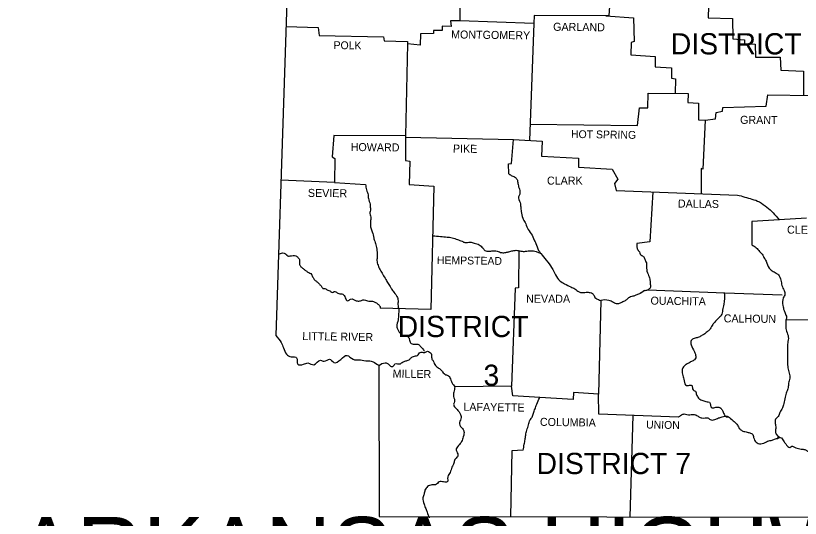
# Model space of a CAD drawing. Extents: x 31699 to 244310, y -8841 to 11474.
# Drawn here: x 31918 to 36040, y 5074 to 7711 of the extents above; entities that cross this region are included whole.
import ezdxf

# ---------------------------------------------------------------- set-up
doc = ezdxf.new("R2010")
doc.units = 0
for name, color, linetype in [('R_Border', 7, 'Continuous'), ('R_Border Prem', 7, 'Continuous'), ('R_Grid', 7, 'Continuous')]:
    doc.layers.add(name, color=color, linetype=linetype)

msp = doc.modelspace()

# ---------------------------------------------------------------- linework, layer by layer
at = {"layer": 'R_Border Prem'}
for points in [[(33170.3, 10313), (33372.8, 8686.9), (33284.8, 6032.5)], [(34253.4, 8257.4), (34251.4, 7685), (34202.5, 7684), (34206.4, 7654.7), (34159.5, 7655.6), (34158.5, 7634.1), (34112.5, 7634.1), (34113.5, 7618.5), (34045, 7616.5), (34044, 7556.8), (33977.5, 7562.7), (33966.7, 7081.3), (33590, 7082.3), (33581.2, 6970.8), (33594.9, 6961), (33594, 6835.7), (33311.9, 6848.1)], [(35362.9, 7826.9), (35043, 7836.6), (35034.2, 7710.4), (34642.8, 7712.4), (34640.9, 7670.3)], [(35443.1, 7830.2), (35559.6, 7822.9), (35555.7, 7700.6), (35683.8, 7695.8), (35685.8, 7589.1), (35746.5, 7584.2), (35746.5, 7565.6), (35803.2, 7561.7), (35805.2, 7493.2), (35934.3, 7493.2), (35938.2, 7425.7), (36057.6, 7419.8), (36056.6, 7292.5)], [(35018.6, 7710.5), (35164.3, 7699.7), (35168.2, 7576.4), (35151.6, 7570.5), (35149.6, 7505), (35277.8, 7496.2), (35277.8, 7442.3), (35362.9, 7437.5), (35363.9, 7383.6), (35384.4, 7380.7), (35383.4, 7303.4)], [(34640.9, 7670.3), (34251.4, 7685)], [(34640.9, 7670.3), (34618.2, 7056.2)], [(33338.6, 7654.7), (33507.9, 7648.8), (33511.8, 7607.7), (33850.3, 7600.8), (33854.2, 7579.3), (33977.5, 7575.4), (33976.5, 7556.8)], [(34621.3, 7142), (35184.8, 7134.1), (35195.6, 7227.1), (35239.6, 7227.1), (35240.6, 7305.4), (35451.9, 7302.4), (35450, 7255.5), (35504.8, 7251.6), (35504.8, 7165.5), (35540, 7162.5)], [(35540, 7162.5), (35594.8, 7170.3), (35598.7, 7203.6), (35631, 7209.5), (35633, 7229), (35860.9, 7235.9), (35869.7, 7295.6), (36103.6, 7291.7)], [(35540, 7162.5), (35528.3, 6906.2), (35519.5, 6909.1), (35520.4, 6776)], [(33966.7, 7081.3), (33966.7, 6951.2), (33988.3, 6947.3), (33986.3, 6825.9), (34115.4, 6816.2), (34099.8, 6169.4), (33833.7, 6176.3)], [(33966.6, 7074.5), (34533.2, 7061.7)], [(34509.7, 6880.7), (34507.8, 6934.5), (34523.4, 6935.5), (34533.2, 7061.7), (34683.9, 7052), (34680, 6974.7), (34874.7, 6963.9), (34875.7, 6916.9), (35051.8, 6906.2), (35082.1, 6853.3), (35063.5, 6829.9), (35072.3, 6793.7), (35710.2, 6770.2)], [(33594, 6835.7), (33756.4, 6825.9)], [(35264.8, 6786.6), (35249.4, 6523.6), (35181.9, 6515.8)], [(35931.4, 6639.1), (35786.6, 6630.3), (35785.6, 6508)], [(36072.3, 6647.9), (35929.4, 6639.1)], [(34561.6, 6478.6), (34559.6, 6283.9), (34542, 6282), (34522.5, 5766.3)], [(35239.6, 6272.2), (35644.7, 6257.5), (35945.1, 6245.8)], [(34993.1, 6217.4), (34980.4, 5724.3), (34848.3, 5733.1), (34847.3, 5696.9), (34671.2, 5707.6)], [(35964.6, 6115.6), (36406.9, 6116.6)], [(33825.8, 5874.9), (33827.8, 5083.4), (37413.7, 5077.5)], [(34671.2, 5707.6), (34529.3, 5715.5), (34522.5, 5766.3), (34226, 5763.4)], [(35400.1, 5604.9), (34982.3, 5620.5), (34980.3, 5724.3)], [(35160.4, 5613.9), (35144.9, 5081.2)], [(34585.1, 5430.7), (34524.4, 5426.8), (34517.6, 5082.4)]]:
    msp.add_lwpolyline(points, dxfattribs=at)
for points in [[(34509.7, 6880.7), (34525.4, 6871), (34544, 6862.1), (34553.8, 6847.5), (34557.7, 6825), (34564.5, 6800.5), (34566.5, 6775.1), (34560.6, 6761.4), (34568.4, 6730.1), (34571.4, 6708.5), (34574.3, 6683.1), (34582.1, 6648.9), (34594.9, 6625.4), (34606.6, 6597), (34626.2, 6566.7), (34642.8, 6533.4), (34650.6, 6515.8), (34665.3, 6479.6), (34683.9, 6455.1), (34713.3, 6418), (34739.7, 6379.8), (34754.3, 6351.4), (34776.8, 6320.1), (34802.3, 6304.5), (34834.6, 6287.8), (34855.1, 6278), (34878.6, 6261.4), (34908.9, 6259.4), (34931.4, 6259.4), (34952, 6250.6), (34961.8, 6233), (34979.4, 6221.3), (34993.1, 6217.4)], [(33756.4, 6825.9), (33761.3, 6796.6), (33770.1, 6771.2), (33771, 6751.6), (33779.9, 6722.2), (33779.9, 6711.5), (33782.8, 6689.9), (33778.9, 6678.2), (33783.8, 6654.7), (33782.8, 6637.1), (33782.8, 6622.4), (33783.8, 6598), (33791.6, 6576.5), (33799.4, 6544.2), (33804.3, 6527.5), (33812.1, 6502.1), (33817, 6470.8), (33818, 6447.3), (33816.1, 6425.8), (33821.9, 6401.3), (33832.7, 6376.9), (33846.4, 6353.4), (33863, 6327), (33874.8, 6306.4), (33889.4, 6283.9), (33901.2, 6265.3), (33918.8, 6241.8), (33926.6, 6222.3), (33926.6, 6194.9), (33930.5, 6169.4), (33929.5, 6141.1), (33927.6, 6115.6), (33920.7, 6080.4), (33925.6, 6063.8), (33944.2, 6039.3), (33956, 6032.5), (33976.5, 6028.5), (33986.3, 6014.8), (33992.2, 5994.3), (34012.7, 5987.5), (34035.2, 5985.5), (34046, 5973.8), (34060.7, 5958.1), (34065.5, 5950.3)], [(35710.2, 6770.2), (35786.6, 6748.7), (35825.7, 6734), (35864.8, 6705.6), (35897.1, 6677.2), (35929.4, 6639.1)], [(34109.1, 6556.2), (34150.7, 6553), (34184.9, 6549.1), (34211.3, 6546.1), (34238.7, 6536.3), (34263.2, 6527.5), (34278.8, 6520.7), (34305.3, 6522.6), (34327.8, 6517.7), (34353.2, 6508.9), (34371.8, 6492.3), (34383.5, 6479.6), (34406, 6474.7), (34424.6, 6477.6), (34447.1, 6475.7), (34472.6, 6467.8), (34493.1, 6468.8), (34509.7, 6472.7), (34529.3, 6477.6), (34553.8, 6479.6), (34572.4, 6475.7), (34596.8, 6474.7), (34625.2, 6477.6), (34678.5, 6462.8)], [(35181.9, 6515.8), (35181.9, 6497.2), (35188.8, 6479.6), (35195.6, 6471.8), (35198.5, 6459), (35207.3, 6453.2), (35220.1, 6441.4), (35226.9, 6424.8), (35231.8, 6414), (35231.8, 6400.3), (35232.8, 6386.6), (35234.7, 6370), (35246.5, 6340.7), (35249.4, 6328.9), (35251.4, 6319.1), (35252.4, 6302.5), (35252.4, 6282.9), (35239.6, 6272.2)], [(35785.6, 6508), (35808.1, 6493.3), (35826.7, 6473.7), (35840.4, 6459), (35849.2, 6442.4), (35860.9, 6422.8), (35877.6, 6385.7), (35892.2, 6372.9), (35912.8, 6360.2), (35925.5, 6351.4), (35938.2, 6323), (35944.1, 6294.7), (35954.9, 6269.2), (35959.7, 6249.7), (35950.9, 6230.1), (35949, 6191), (35954.9, 6164.5), (35962.7, 6145), (35967.6, 6122.5), (35964.6, 6115.6)], [(33298.7, 6460.3), (33336.6, 6462), (33351.3, 6449.3), (33360.1, 6450.2), (33375.8, 6452.2), (33390.4, 6451.2), (33401.2, 6442.4), (33410, 6426.8), (33409, 6412.1), (33410, 6406.2), (33416.9, 6393.5), (33428.6, 6383.7), (33441.3, 6373.9), (33453.1, 6366.1), (33472.6, 6353.4), (33474.6, 6349.5), (33482.4, 6333.8), (33492.2, 6321.1), (33503.9, 6313.3), (33516.7, 6299.6), (33522.5, 6293.7), (33532.3, 6280), (33543.1, 6279), (33557.8, 6270.2), (33568.5, 6267.3), (33580.3, 6259.4), (33592, 6263.4), (33606.7, 6257.5), (33626.2, 6251.6), (33637, 6249.7), (33649.7, 6231.1), (33662.4, 6215.4), (33678.1, 6224.2), (33707.5, 6215.4), (33726, 6214.4), (33742.7, 6219.3), (33755.4, 6218.4), (33778.9, 6212.5), (33793.6, 6212.5), (33809.2, 6206.6), (33823.9, 6194.9), (33833.7, 6182.2), (33833.7, 6176.3)], [(35221, 6268.3), (35195.6, 6251.6), (35176, 6243.8), (35161.4, 6238.9), (35147.7, 6235), (35130.1, 6223.2), (35116.4, 6213.5), (35097.8, 6204.7), (35080.2, 6198.8), (35058.6, 6205.6), (35046.9, 6212.5), (35034.2, 6217.4), (34993.1, 6217.4)], [(35195.6, 6251.6), (35221, 6268.3), (35239.6, 6272.2)], [(35641.3, 6257.8), (35638.8, 6196.8), (35632, 6166.5), (35625.1, 6139.1), (35610.5, 6123.5), (35594.8, 6107.8), (35580.1, 6090.2), (35567.4, 6068.7), (35554.7, 6055), (35538, 6041.3), (35521.4, 6031.5), (35502.8, 6022.7), (35482.3, 6017.8), (35467.6, 6007), (35466.6, 5983.5), (35483.3, 5950.3), (35489.1, 5934.6), (35491.1, 5916), (35484.2, 5905.3), (35468.6, 5896.5), (35450, 5885.7), (35433.4, 5875.9), (35421.6, 5859.3), (35419.7, 5836.8), (35427.5, 5810.4), (35430.4, 5794.7), (35443.1, 5770.2), (35452.9, 5771.2), (35470.5, 5770.2), (35472.5, 5765.4), (35473.5, 5760.5), (35477.4, 5747.7), (35492.1, 5737), (35494, 5727.2), (35502.8, 5708.6), (35517.5, 5695.9), (35528.3, 5692), (35550.8, 5685.1), (35562.5, 5682.2), (35575.2, 5653.8), (35590.9, 5654.8), (35602.6, 5656.8), (35622.2, 5651.9), (35631, 5640.1), (35639.8, 5620.5), (35651.5, 5606.9), (35659.4, 5606.9)], [(35964.6, 6115.6), (35968.5, 6055), (35977.4, 6025.6), (35974.4, 5994.3), (35973.4, 5964), (35973.4, 5936.6), (35973.4, 5910.2), (35973.4, 5882.8), (35975.4, 5863.2), (35982.2, 5834.8), (35985.2, 5808.4), (35979.3, 5783), (35976.4, 5759.5), (35968.5, 5736), (35961.7, 5709.6), (35953.9, 5675.3), (35947, 5652.8), (35933.3, 5629.4), (35924.5, 5607.8), (35910.8, 5594.1), (35908.9, 5570.7), (35911.8, 5549.1), (35909.8, 5529.6), (35916.7, 5511), (35934.3, 5498.2)], [(33284.8, 6032.5), (33313.2, 5995.3), (33324.9, 5968.9), (33341.5, 5934.6), (33366, 5920.9), (33394.4, 5916), (33400.2, 5882.8), (33429.6, 5881.8), (33453.1, 5888.6), (33485.4, 5879.8), (33519.6, 5903.3), (33539.2, 5897.4), (33567.5, 5909.2), (33589.1, 5891.6), (33626.2, 5907.2), (33659.5, 5928.7), (33690.8, 5908.2), (33721.1, 5905.3), (33757.3, 5900.4), (33785.7, 5898.4), (33811.2, 5885.7), (33829.8, 5873), (33825.8, 5874.9)], [(33825.8, 5874.9), (33860.1, 5889.6), (33874.8, 5884.7), (33887.5, 5872), (33902.2, 5872), (33910, 5883.7), (33924.7, 5884.7), (33936.4, 5883.7), (33949.1, 5891.6), (33959.9, 5896.5), (33974.6, 5901.4), (33985.3, 5905.3), (33995.1, 5916), (34012.7, 5924.8), (34033.3, 5931.7), (34039.1, 5941.5), (34048.9, 5945.4), (34068.5, 5944.4), (34081.2, 5950.3), (34092, 5945.4), (34101.7, 5938.5), (34103.7, 5913.1), (34111.5, 5899.4), (34123.3, 5874.9), (34139.9, 5862.2), (34155.6, 5849.5), (34161.4, 5841.7), (34178.1, 5827), (34192.7, 5822.1), (34199.6, 5811.3), (34210.4, 5785.9), (34226, 5763.4)], [(34226, 5763.4), (34220.1, 5735), (34219.2, 5712.5), (34224, 5686.1), (34219.2, 5673.4), (34227, 5654.8), (34241.7, 5640.1), (34252.4, 5624.5), (34259.3, 5602), (34250.5, 5576.5), (34260.3, 5550.1), (34269.1, 5540.3), (34273.9, 5524.7), (34267.1, 5494.3), (34258.3, 5471.8), (34238.7, 5449.3), (34232.9, 5438.6), (34235.8, 5423.9), (34240.7, 5400.4), (34235.8, 5393.6), (34223.1, 5376.9), (34219.2, 5358.3), (34210.4, 5342.7), (34200.6, 5314.3), (34187.8, 5290.8), (34185.9, 5264.4), (34166.3, 5264.4), (34143.8, 5264.4), (34123.3, 5249.7), (34104.7, 5248.8), (34082.2, 5239.9), (34068.5, 5221.4), (34063.6, 5200.8), (34057.7, 5181.2), (34063.6, 5148), (34072.4, 5124.5), (34079.2, 5105.9), (34091, 5075.6)], [(34585.1, 5430.7), (34590, 5462), (34594.9, 5486.5), (34597.8, 5510), (34603.7, 5536.4), (34612.5, 5564.8), (34620.3, 5588.3), (34631.1, 5604.9), (34637.9, 5624.5), (34646.7, 5647.9), (34655.5, 5672.4), (34671.2, 5707.6)], [(35400.1, 5604.9), (35415.7, 5615.7), (35430.4, 5621.5), (35445.1, 5618.6), (35460.8, 5616.6), (35474.5, 5618.6), (35492.1, 5615.7), (35506.7, 5606.9), (35523.4, 5600), (35540, 5600), (35554.7, 5600), (35567.4, 5591.2), (35590.9, 5592.2), (35610.5, 5600), (35630, 5605.9), (35656.4, 5608.8), (35679.9, 5592.2), (35696.6, 5578.5), (35710.2, 5562.8), (35720, 5545.2), (35730.8, 5535.4), (35748.4, 5528.6), (35762.1, 5525.6), (35778.7, 5520.8), (35787.5, 5516.8), (35795.4, 5498.2), (35808.1, 5472.8), (35832.5, 5464), (35862.9, 5475.7), (35887.3, 5482.6), (35905, 5488.5), (35915.7, 5492.4), (35925.5, 5493.4), (35922.6, 5495.3), (35934.3, 5498.2), (35945.1, 5490.4), (35951.9, 5479.7), (35963.7, 5464), (35974.4, 5450.3), (35985.2, 5445.4), (35995.9, 5451.3), (36010.6, 5446.4), (36023.3, 5441.5), (36038, 5437.6), (36050.7, 5436.6), (36067.4, 5432.7), (36080.1, 5425.8), (36091.8, 5419), (36103.6, 5406.3), (36115.3, 5386.7), (36119.2, 5371.1), (36132.9, 5355.4), (36145.6, 5355.4), (36164.2, 5330), (36171.1, 5320.2), (36185.8, 5302.6), (36196.5, 5302.6), (36217.1, 5298.7)]]:
    msp.add_spline(points, degree=3, dxfattribs=at)

# ---------------------------------------------------------------- texts
at = {"layer": 'R_Border'}
for s, height, rotation, p in [('GARLAND', 42.07, 359.3658, (34741.6, 7632.2)), ('MONTGOMERY', 42.07, 359.2944, (34205.5, 7592)), ('POLK', 41.08, 359.2152, (33588.1, 7536.3)), ('GRANT', 42.07, 359.4032, (35723.9, 7143.9)), ('HOT SPRING', 41.09, 359.2216, (34835.6, 7069.6)), ('HOWARD', 42.07, 359.5145, (33678.1, 7001.1)), ('PIKE', 42.06, 359.0452, (34215.2, 6993.3)), ('SEVIER', 42.07, 359.4271, (33453.1, 6760.4)), ('DALLAS', 42.06, 359.2462, (35397.2, 6704.6)), ('CLEVELAND', 42.07, 359.3377, (35970.5, 6567.6)), ('HEMPSTEAD', 41.08, 359.1885, (34131.1, 6408.2)), ('OUACHITA', 42.07, 359.2043, (35253.3, 6194.9)), ('CALHOUN', 42.07, 359.3634, (35637.8, 6101.9)), ('LITTLE RIVER', 42.073, 359.1697, (33423.7, 6009)), ('MILLER', 42.06, 359.1319, (33898.2, 5812.3)), ('LAFAYETTE', 42.06, 359.1839, (34270, 5638.2)), ('COLUMBIA', 42.06, 359.2125, (34672.2, 5558.9)), ('UNION', 41.09, 358.9584, (35229.9, 5545.2))]:
    msp.add_text(s, height=height, rotation=rotation, dxfattribs=at).set_placement(p)
for s, height, p in [('CLARK', 42.07, (34709.5, 6824.7)), ('NEVADA', 42.07, (34599.8, 6204.7)), ('ARKANSAS HIGHWAY DISTRICT 1 & 2', 360, (31917.3, 4720.5))]:
    msp.add_text(s, height=height, dxfattribs=at).set_placement(p)
at = {"layer": 'R_Grid'}
for s, height, p in [('DISTRICT 6', 111.54, (35360, 7507.9)), ('DISTRICT', 111.54, (33925.1, 6024.5)), ('3', 110.6, (34376.2, 5769.2)), ('DISTRICT 7', 111.54, (34654.5, 5305.5))]:
    msp.add_text(s, height=height, dxfattribs=at).set_placement(p)

doc.saveas('drawing.dxf')
